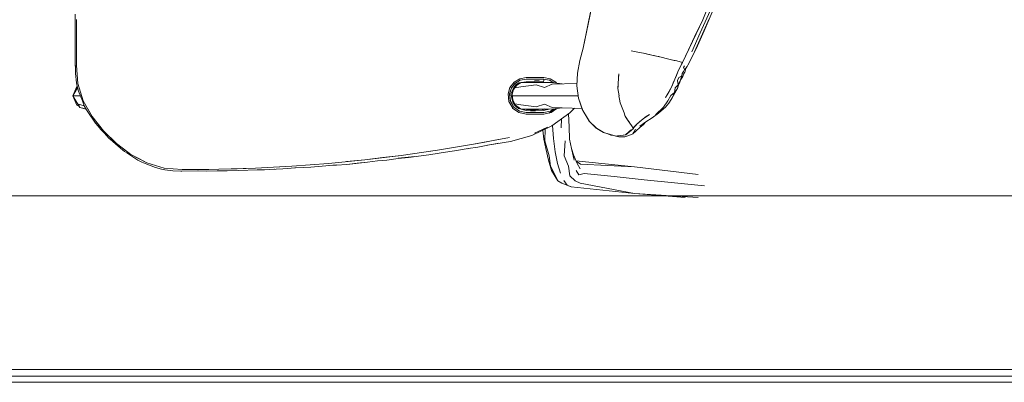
# Model space of a CAD drawing. Header units: millimetres. Extents: x 2 to 902, y -447 to 199.
# Tile 849 of 1056: x 36.64 to 38.167, y 180.925 to 181.488. Entities that reach past the tile are written whole.
import ezdxf

# ---------------------------------------------------------------- set-up
doc = ezdxf.new("R2010")
doc.units = ezdxf.units.MM
doc.header["$MEASUREMENT"] = 0
for name, color, linetype, lineweight in [('IFC-Elemento de mobília-Contorno', 152, 'Continuous', 5), ('IFC-Laje-Contorno', 134, 'Continuous', 5), ('IFC-Parede padrão-Contorno', 44, 'Continuous', 5), ('IFC-Viga-Contorno', 66, 'Continuous', 5)]:
    doc.layers.add(name, color=color, linetype=linetype, lineweight=lineweight)

msp = doc.modelspace()

# ---------------------------------------------------------------- linework, layer by layer
at = {"layer": 'IFC-Elemento de mobília-Contorno', "color": 7, "lineweight": 5}
for p, q in [((37.5138, 181.444), (37.544, 181.589)), ((37.6998, 181.4881), (37.7266, 181.5567)), ((37.5138, 181.444), (37.5265, 181.505)), ((37.6956, 181.4676), (37.7134, 181.5073)), ((37.7017, 181.4706), (37.7155, 181.5034)), ((36.7261, 181.4769), (36.7261, 181.4969)), ((36.7281, 181.4526), (36.7282, 181.4882)), ((37.6678, 181.4218), (37.6998, 181.4881)), ((37.6868, 181.4613), (37.6998, 181.4881)), ((37.6949, 181.4571), (37.7095, 181.4893)), ((36.7261, 181.4569), (36.7261, 181.4769)), ((36.7261, 181.4569), (36.7261, 181.4769)), ((36.7281, 181.4526), (36.7281, 181.4704)), ((37.6773, 181.4415), (37.6868, 181.4613)), ((37.6823, 181.4384), (37.6956, 181.4676)), ((37.6911, 181.4476), (37.7017, 181.4706)), ((36.7261, 181.4369), (36.7261, 181.4569)), ((36.7261, 181.4541), (36.7261, 181.4168)), ((36.7281, 181.4526), (36.7282, 181.4171)), ((37.509, 181.4247), (37.5138, 181.444)), ((37.6844, 181.4338), (37.6949, 181.4571)), ((37.6844, 181.4338), (37.6911, 181.4476)), ((36.7261, 181.4169), (36.7261, 181.4369)), ((36.7281, 181.4371), (36.7282, 181.4171)), ((37.5885, 181.4398), (37.6013, 181.4374)), ((37.5885, 181.4398), (37.5963, 181.4383)), ((37.5963, 181.4383), (37.6013, 181.4374)), ((37.6013, 181.4374), (37.6073, 181.4361)), ((37.6013, 181.4374), (37.6043, 181.4368)), ((37.6043, 181.4368), (37.6073, 181.4361)), ((37.6073, 181.4361), (37.6136, 181.4348)), ((37.6105, 181.4355), (37.6136, 181.4348)), ((37.6136, 181.4348), (37.6204, 181.4333)), ((37.6136, 181.4348), (37.617, 181.434)), ((37.617, 181.434), (37.6204, 181.4333)), ((37.6204, 181.4333), (37.6275, 181.4316)), ((37.6204, 181.4333), (37.624, 181.4325)), ((37.624, 181.4325), (37.6275, 181.4316)), ((37.6275, 181.4316), (37.635, 181.4299)), ((37.6275, 181.4316), (37.6313, 181.4308)), ((37.6313, 181.4308), (37.635, 181.4299)), ((37.635, 181.4299), (37.6428, 181.428)), ((37.635, 181.4299), (37.6389, 181.429)), ((37.6389, 181.429), (37.6428, 181.428)), ((37.6428, 181.428), (37.6509, 181.426)), ((37.6428, 181.428), (37.6468, 181.427)), ((37.6468, 181.427), (37.6509, 181.426)), ((37.6678, 181.4218), (37.6773, 181.4415)), ((37.6765, 181.4176), (37.6844, 181.4338)), ((36.7261, 181.4169), (36.7263, 181.4145)), ((36.7261, 181.4168), (36.7263, 181.4143)), ((36.7262, 181.417), (36.7266, 181.4047)), ((36.7282, 181.4171), (36.7292, 181.4029)), ((36.7282, 181.4171), (36.7302, 181.3889)), ((37.5053, 181.4052), (37.509, 181.4247)), ((37.6509, 181.426), (37.6592, 181.424)), ((37.6509, 181.426), (37.6551, 181.425)), ((37.6551, 181.425), (37.6592, 181.424)), ((37.6592, 181.424), (37.6678, 181.4218)), ((37.6592, 181.424), (37.6626, 181.4231)), ((37.6609, 181.4072), (37.6678, 181.4218)), ((37.6609, 181.4072), (37.663, 181.4116)), ((37.6626, 181.4231), (37.6678, 181.4218)), ((37.663, 181.4116), (37.6651, 181.416)), ((37.6651, 181.416), (37.6664, 181.4189)), ((37.6664, 181.4189), (37.6678, 181.4218)), ((37.6695, 181.4141), (37.6713, 181.4166)), ((37.6695, 181.4141), (37.671, 181.4107)), ((37.671, 181.4107), (37.6732, 181.4131)), ((37.6728, 181.4101), (37.6732, 181.4131)), ((37.6732, 181.4131), (37.6752, 181.4152)), ((37.6752, 181.4152), (37.6765, 181.4176)), ((36.7266, 181.4047), (36.7282, 181.3903)), ((36.7292, 181.4029), (36.7302, 181.3889)), ((37.4067, 181.3911), (37.4156, 181.3965)), ((37.4156, 181.3965), (37.4257, 181.3984)), ((37.4257, 181.3984), (37.4324, 181.3984)), ((37.4324, 181.3984), (37.4392, 181.3984)), ((37.4392, 181.3984), (37.4459, 181.3984)), ((37.4459, 181.3984), (37.4527, 181.3984)), ((37.4527, 181.3984), (37.4628, 181.3965)), ((37.4628, 181.3965), (37.4716, 181.3911)), ((37.5041, 181.3856), (37.5053, 181.4052)), ((37.5678, 181.3815), (37.569, 181.4039)), ((37.5685, 181.3945), (37.5688, 181.3992)), ((37.5688, 181.3992), (37.569, 181.4039)), ((37.6561, 181.3957), (37.6609, 181.4072)), ((37.6561, 181.3957), (37.6585, 181.4015)), ((37.6585, 181.4015), (37.6609, 181.4072)), ((37.6604, 181.3936), (37.6621, 181.3984)), ((37.6621, 181.3984), (37.6668, 181.4012)), ((37.6649, 181.3948), (37.6668, 181.4012)), ((37.6655, 181.3955), (37.6684, 181.4001)), ((37.6668, 181.4012), (37.6677, 181.4047)), ((37.6677, 181.4047), (37.6696, 181.4076)), ((37.6684, 181.4001), (37.6697, 181.4033)), ((37.6696, 181.4076), (37.671, 181.4107)), ((37.6697, 181.4033), (37.6714, 181.4068)), ((37.6714, 181.4068), (37.6728, 181.4101)), ((36.7225, 181.3699), (36.7285, 181.3845)), ((36.7225, 181.3699), (36.7297, 181.3823)), ((36.7282, 181.3903), (36.729, 181.3849)), ((36.729, 181.3849), (36.729, 181.3847)), ((36.729, 181.3849), (36.7311, 181.3771)), ((36.729, 181.3849), (36.729, 181.3847)), ((36.729, 181.3847), (36.729, 181.3847)), ((36.73, 181.3921), (36.73, 181.3921)), ((36.7302, 181.3889), (36.7344, 181.3755)), ((36.7302, 181.3889), (36.7385, 181.3621)), ((37.3974, 181.3731), (37.4004, 181.3829)), ((37.3999, 181.3729), (37.4027, 181.3821)), ((37.4004, 181.3829), (37.4067, 181.3911)), ((37.401, 181.3773), (37.4025, 181.3821)), ((37.4018, 181.3727), (37.4063, 181.3827)), ((37.4023, 181.3816), (37.4026, 181.3817)), ((37.4024, 181.3818), (37.4053, 181.3856)), ((37.4026, 181.3818), (37.4085, 181.3894)), ((37.4049, 181.3785), (37.4081, 181.3837)), ((37.4053, 181.3856), (37.4081, 181.3893)), ((37.406, 181.38), (37.411, 181.3864)), ((37.4063, 181.3827), (37.4102, 181.3873)), ((37.4079, 181.3824), (37.4174, 181.3837)), ((37.4081, 181.3893), (37.4162, 181.3942)), ((37.4081, 181.3837), (37.4125, 181.388)), ((37.4083, 181.3894), (37.4086, 181.3895)), ((37.4084, 181.3893), (37.4164, 181.3942)), ((37.4102, 181.3873), (37.4152, 181.3906)), ((37.4109, 181.3863), (37.4178, 181.3905)), ((37.4162, 181.3942), (37.4255, 181.396)), ((37.4164, 181.3942), (37.4257, 181.3959)), ((37.417, 181.39), (37.4262, 181.3906)), ((37.4174, 181.3837), (37.4411, 181.3869)), ((37.4178, 181.3905), (37.4256, 181.3919)), ((37.4256, 181.3919), (37.4324, 181.3919)), ((37.4257, 181.3959), (37.4324, 181.3959)), ((37.4262, 181.3906), (37.4445, 181.3906)), ((37.4324, 181.3959), (37.4392, 181.3959)), ((37.4324, 181.3919), (37.4391, 181.3919)), ((37.4384, 181.3931), (37.4455, 181.3937)), ((37.439, 181.396), (37.4458, 181.396)), ((37.4391, 181.3919), (37.4459, 181.3919)), ((37.4392, 181.3959), (37.4459, 181.3959)), ((37.4411, 181.3869), (37.4538, 181.3831)), ((37.4445, 181.3906), (37.4538, 181.3904)), ((37.4458, 181.396), (37.4525, 181.396)), ((37.4459, 181.3959), (37.4527, 181.3959)), ((37.4459, 181.3919), (37.4526, 181.3919)), ((37.4525, 181.3959), (37.4525, 181.396)), ((37.4525, 181.396), (37.4618, 181.3942)), ((37.4526, 181.3923), (37.4527, 181.3931)), ((37.4526, 181.3919), (37.4526, 181.3923)), ((37.4526, 181.3919), (37.4526, 181.3904)), ((37.4527, 181.3944), (37.4527, 181.3959)), ((37.4527, 181.3931), (37.4527, 181.3944)), ((37.4538, 181.3904), (37.4658, 181.3906)), ((37.4538, 181.3831), (37.4656, 181.3879)), ((37.4618, 181.3942), (37.4683, 181.3903)), ((37.4654, 181.3906), (37.4654, 181.392)), ((37.4654, 181.3907), (37.4815, 181.3885)), ((37.4654, 181.3879), (37.5043, 181.3893)), ((37.4716, 181.3911), (37.4727, 181.3897)), ((37.5041, 181.3856), (37.5068, 181.3662)), ((37.5678, 181.3812), (37.568, 181.3846)), ((37.5678, 181.3812), (37.5687, 181.3757)), ((37.568, 181.3846), (37.5682, 181.3879)), ((37.5682, 181.3879), (37.5683, 181.3912)), ((37.5683, 181.3912), (37.5685, 181.3948)), ((37.6418, 181.3671), (37.6513, 181.3843)), ((37.6466, 181.3757), (37.6513, 181.3843)), ((37.6513, 181.3843), (37.6561, 181.3957)), ((37.6513, 181.3843), (37.6537, 181.39)), ((37.6537, 181.39), (37.6561, 181.3957)), ((37.6555, 181.375), (37.6564, 181.3821)), ((37.6555, 181.375), (37.6601, 181.3812)), ((37.656, 181.3741), (37.6601, 181.3812)), ((37.6564, 181.3821), (37.6611, 181.3871)), ((37.6601, 181.3812), (37.6611, 181.3871)), ((37.6601, 181.3812), (37.662, 181.3867)), ((37.6604, 181.3936), (37.6611, 181.3871)), ((37.6611, 181.3871), (37.6649, 181.3948)), ((37.662, 181.3867), (37.6655, 181.3955)), ((37.662, 181.3867), (37.6638, 181.3911)), ((37.6638, 181.3911), (37.6655, 181.3955)), ((36.7225, 181.3699), (36.7251, 181.3699)), ((36.7225, 181.3699), (36.7286, 181.3553)), ((36.7225, 181.3699), (36.7329, 181.352)), ((36.7251, 181.3699), (36.7325, 181.3699)), ((36.7311, 181.3771), (36.737, 181.362)), ((36.7325, 181.3699), (36.7339, 181.3699)), ((36.7344, 181.3755), (36.7385, 181.3621)), ((37.3974, 181.3731), (37.3986, 181.3611)), ((37.3996, 181.3727), (37.401, 181.3773)), ((37.3996, 181.3727), (37.4007, 181.362)), ((37.3999, 181.3729), (37.401, 181.362)), ((37.3999, 181.3699), (37.4002, 181.3699)), ((37.4018, 181.3727), (37.4046, 181.3602)), ((37.4018, 181.3727), (37.4037, 181.3652)), ((37.4037, 181.3724), (37.406, 181.38)), ((37.4037, 181.3724), (37.4047, 181.3632)), ((37.404, 181.3699), (37.4256, 181.3699)), ((37.4256, 181.3699), (37.4448, 181.3699)), ((37.4448, 181.3699), (37.4555, 181.3699)), ((37.4555, 181.3699), (37.4891, 181.3699)), ((37.4891, 181.3699), (37.5062, 181.3699)), ((37.5068, 181.3662), (37.5131, 181.3477)), ((37.5068, 181.3662), (37.5105, 181.3554)), ((37.5068, 181.3662), (37.5134, 181.3471)), ((37.5687, 181.3757), (37.5696, 181.3699)), ((37.5695, 181.3701), (37.5704, 181.3645)), ((37.6418, 181.3671), (37.6466, 181.3757)), ((37.6451, 181.362), (37.6498, 181.3702)), ((37.6467, 181.3584), (37.652, 181.367)), ((37.6467, 181.3584), (37.6517, 181.366)), ((37.6498, 181.3702), (37.6555, 181.375)), ((37.6517, 181.366), (37.656, 181.3741)), ((37.6517, 181.366), (37.656, 181.3741)), ((37.652, 181.367), (37.6555, 181.375)), ((36.7286, 181.3553), (36.7317, 181.354)), ((36.7313, 181.3569), (36.7329, 181.352)), ((36.7313, 181.3569), (36.74, 181.3544)), ((36.7329, 181.352), (36.7426, 181.3499)), ((36.7329, 181.352), (36.7429, 181.3493)), ((36.737, 181.362), (36.74, 181.3544)), ((36.7385, 181.3621), (36.7522, 181.3376)), ((36.74, 181.3545), (36.74, 181.3544)), ((36.74, 181.3545), (36.7402, 181.3541)), ((36.74, 181.3545), (36.74, 181.3545)), ((36.74, 181.3545), (36.7434, 181.3483)), ((36.74, 181.3545), (36.74, 181.3545)), ((36.74, 181.3545), (36.74, 181.3544)), ((37.3986, 181.3611), (37.4046, 181.3507)), ((37.4007, 181.362), (37.4061, 181.3527)), ((37.401, 181.362), (37.4063, 181.3525)), ((37.4029, 181.3582), (37.4032, 181.3581)), ((37.4037, 181.3652), (37.4064, 181.3587)), ((37.4045, 181.3508), (37.4141, 181.3438)), ((37.4046, 181.3602), (37.4084, 181.3544)), ((37.4047, 181.3632), (37.4092, 181.3553)), ((37.4063, 181.3525), (37.4151, 181.3461)), ((37.4064, 181.3587), (37.4109, 181.3531)), ((37.4079, 181.3575), (37.4174, 181.3562)), ((37.4084, 181.3544), (37.4137, 181.35)), ((37.4092, 181.3553), (37.4166, 181.3499)), ((37.4174, 181.3562), (37.4411, 181.353)), ((37.4411, 181.353), (37.4538, 181.3568)), ((37.4538, 181.3568), (37.4656, 181.352)), ((37.4656, 181.352), (37.5123, 181.3503)), ((37.4658, 181.3492), (37.4815, 181.3514)), ((37.4933, 181.3433), (37.5005, 181.3507)), ((37.4934, 181.3434), (37.5005, 181.3507)), ((37.5105, 181.3554), (37.5131, 181.3477)), ((37.5703, 181.3654), (37.5713, 181.3589)), ((37.5704, 181.3645), (37.5713, 181.3589)), ((37.5713, 181.3589), (37.5733, 181.3537)), ((37.5733, 181.3537), (37.5753, 181.3485)), ((37.6259, 181.3404), (37.6384, 181.3521)), ((37.6309, 181.3429), (37.6416, 181.3525)), ((37.6384, 181.3521), (37.6451, 181.362)), ((37.6416, 181.3525), (37.6467, 181.3584)), ((36.7434, 181.3483), (36.7475, 181.342)), ((36.7454, 181.3498), (36.7522, 181.3376)), ((36.7475, 181.342), (36.7541, 181.3322)), ((36.7522, 181.3376), (36.7609, 181.3265)), ((36.7522, 181.3376), (36.7697, 181.3155)), ((37.4137, 181.35), (37.4256, 181.3474)), ((37.4137, 181.35), (37.4163, 181.3496)), ((37.4141, 181.3438), (37.4257, 181.3413)), ((37.4151, 181.3461), (37.4257, 181.3438)), ((37.4166, 181.3499), (37.4256, 181.3479)), ((37.4166, 181.3499), (37.4262, 181.3492)), ((37.4256, 181.3479), (37.4324, 181.3479)), ((37.4257, 181.3438), (37.4324, 181.3438)), ((37.4257, 181.3413), (37.4324, 181.3413)), ((37.4262, 181.3492), (37.4445, 181.3492)), ((37.4322, 181.3468), (37.4399, 181.3467)), ((37.4324, 181.3479), (37.4391, 181.3479)), ((37.4324, 181.3438), (37.4392, 181.3438)), ((37.4324, 181.3413), (37.4392, 181.3413)), ((37.4391, 181.3479), (37.4459, 181.3479)), ((37.4392, 181.3438), (37.4459, 181.3438)), ((37.4392, 181.3413), (37.4459, 181.3413)), ((37.4445, 181.3492), (37.4538, 181.3495)), ((37.4459, 181.3479), (37.4526, 181.3479)), ((37.4459, 181.3438), (37.4527, 181.3438)), ((37.4459, 181.3413), (37.4527, 181.3413)), ((37.4506, 181.3479), (37.4506, 181.3492)), ((37.4526, 181.3479), (37.4594, 181.3494)), ((37.4526, 181.3474), (37.4614, 181.3493)), ((37.4527, 181.3438), (37.4633, 181.3461)), ((37.4527, 181.3413), (37.4643, 181.3438)), ((37.4528, 181.3495), (37.4528, 181.3492)), ((37.4528, 181.3495), (37.4529, 181.348)), ((37.4538, 181.3495), (37.4658, 181.3492)), ((37.4612, 181.3431), (37.4622, 181.3438)), ((37.4613, 181.3432), (37.4676, 181.3473)), ((37.4622, 181.3438), (37.4649, 181.3456)), ((37.4633, 181.3461), (37.4679, 181.3495)), ((37.4643, 181.3438), (37.4731, 181.3502)), ((37.4649, 181.3456), (37.4676, 181.3473)), ((37.4652, 181.3233), (37.4934, 181.3434)), ((37.4652, 181.3233), (37.4933, 181.3433)), ((37.4655, 181.346), (37.4655, 181.3459)), ((37.4676, 181.3473), (37.4711, 181.35)), ((37.4676, 181.3473), (37.4701, 181.3493)), ((37.4701, 181.3493), (37.4709, 181.35)), ((37.4911, 181.3418), (37.4923, 181.3218)), ((37.5134, 181.3471), (37.5236, 181.33)), ((37.5172, 181.3408), (37.5175, 181.3403)), ((37.5175, 181.3403), (37.523, 181.3308)), ((37.5753, 181.3485), (37.5773, 181.3433)), ((37.5773, 181.3433), (37.5793, 181.3379)), ((37.5793, 181.3381), (37.581, 181.3355)), ((37.5795, 181.3377), (37.5797, 181.3374)), ((37.5797, 181.3374), (37.5849, 181.3296)), ((37.581, 181.3355), (37.5828, 181.3328)), ((37.6068, 181.3341), (37.6167, 181.3411)), ((37.6068, 181.3341), (37.6118, 181.3376)), ((37.6112, 181.3297), (37.621, 181.3358)), ((37.6118, 181.3376), (37.6167, 181.3411)), ((37.621, 181.3358), (37.6309, 181.3429)), ((36.7541, 181.3322), (36.7572, 181.3276)), ((36.7572, 181.3276), (36.7613, 181.3226)), ((36.7609, 181.3265), (36.7697, 181.3155)), ((36.7613, 181.3226), (36.7657, 181.3179)), ((37.4341, 181.3084), (37.4652, 181.3233)), ((37.4382, 181.3121), (37.4588, 181.3214)), ((37.4661, 181.324), (37.4677, 181.3038)), ((37.4796, 181.3202), (37.4803, 181.3341)), ((37.4923, 181.3218), (37.4928, 181.3027)), ((37.5221, 181.3325), (37.523, 181.3308)), ((37.5221, 181.3325), (37.523, 181.3308)), ((37.523, 181.3308), (37.5345, 181.3197)), ((37.5236, 181.33), (37.5343, 181.3198)), ((37.5828, 181.3328), (37.5846, 181.3302)), ((37.5846, 181.3302), (37.5863, 181.3275)), ((37.5863, 181.3275), (37.5889, 181.3237)), ((37.5889, 181.3237), (37.5914, 181.3199)), ((37.5914, 181.3199), (37.5971, 181.3259)), ((37.5914, 181.3199), (37.5938, 181.3224)), ((37.5915, 181.32), (37.592, 181.3191)), ((37.5938, 181.3224), (37.5954, 181.3241)), ((37.5954, 181.3241), (37.5971, 181.3259)), ((37.5963, 181.3157), (37.6018, 181.3206)), ((37.5971, 181.3259), (37.6068, 181.3341)), ((37.5971, 181.3259), (37.602, 181.33)), ((37.6016, 181.3227), (37.6112, 181.3297)), ((37.6018, 181.3206), (37.6073, 181.3255)), ((37.602, 181.33), (37.6068, 181.3341)), ((37.6073, 181.3255), (37.6113, 181.3297)), ((36.7657, 181.3179), (36.7728, 181.3102)), ((36.7697, 181.3155), (36.7797, 181.3057)), ((36.7697, 181.3155), (36.7898, 181.2959)), ((36.7708, 181.3123), (36.7782, 181.304)), ((36.7708, 181.3123), (36.7782, 181.304)), ((36.7797, 181.3057), (36.7898, 181.2959)), ((37.3439, 181.2948), (37.3997, 181.3052)), ((37.3742, 181.3005), (37.3997, 181.3052)), ((37.401, 181.299), (37.4341, 181.3084)), ((37.4516, 181.3168), (37.453, 181.3027)), ((37.4546, 181.3001), (37.4552, 181.3185)), ((37.5345, 181.3197), (37.5352, 181.319)), ((37.5345, 181.3197), (37.5447, 181.3135)), ((37.5352, 181.319), (37.5453, 181.3131)), ((37.5447, 181.3135), (37.545, 181.3134)), ((37.5447, 181.3135), (37.5449, 181.3135)), ((37.5453, 181.3131), (37.5651, 181.3073)), ((37.5475, 181.3125), (37.5509, 181.3112)), ((37.5509, 181.3112), (37.5567, 181.3089)), ((37.5548, 181.3104), (37.5648, 181.3073)), ((37.5567, 181.3089), (37.56, 181.3088)), ((37.5648, 181.3073), (37.5692, 181.3063)), ((37.5651, 181.3073), (37.5802, 181.3092)), ((37.567, 181.3077), (37.5722, 181.3084)), ((37.5692, 181.3063), (37.5749, 181.3062)), ((37.5722, 181.3084), (37.5759, 181.3089)), ((37.5749, 181.3062), (37.5788, 181.3065)), ((37.5759, 181.3089), (37.5795, 181.3095)), ((37.5788, 181.3065), (37.585, 181.3082)), ((37.5795, 181.3095), (37.5851, 181.3144)), ((37.5802, 181.3092), (37.592, 181.3191)), ((37.585, 181.3082), (37.5908, 181.3111)), ((37.5851, 181.3144), (37.5883, 181.3171)), ((37.5908, 181.3111), (37.5963, 181.3157)), ((37.5908, 181.3111), (37.5926, 181.3135)), ((37.5913, 181.3198), (37.5914, 181.3199)), ((37.5926, 181.3135), (37.5949, 181.318)), ((36.7782, 181.304), (36.7836, 181.2994)), ((36.7782, 181.304), (36.7837, 181.2993)), ((36.78, 181.3027), (36.7882, 181.2953)), ((36.7882, 181.2953), (36.796, 181.2885)), ((36.7898, 181.2959), (36.8123, 181.279)), ((36.7898, 181.2959), (36.8011, 181.2875)), ((37.2878, 181.2855), (37.3439, 181.2948)), ((37.2878, 181.2855), (37.3158, 181.2901)), ((37.3158, 181.2901), (37.3439, 181.2948)), ((37.3356, 181.2882), (37.3504, 181.2903)), ((37.3439, 181.2948), (37.359, 181.2976)), ((37.3504, 181.2903), (37.3659, 181.2932)), ((37.359, 181.2976), (37.3742, 181.3005)), ((37.3657, 181.2932), (37.401, 181.299)), ((37.3657, 181.2932), (37.3754, 181.2948)), ((37.3659, 181.2932), (37.3833, 181.2962)), ((37.3754, 181.2948), (37.401, 181.299)), ((37.453, 181.3027), (37.4559, 181.2883)), ((37.4546, 181.3001), (37.4611, 181.2768)), ((37.4677, 181.3038), (37.4704, 181.2832)), ((37.4845, 181.2768), (37.486, 181.3001)), ((37.4928, 181.3027), (37.4959, 181.2883)), ((36.796, 181.2885), (36.8023, 181.2836)), ((36.8011, 181.2875), (36.8123, 181.279)), ((36.8023, 181.2836), (36.8059, 181.2813)), ((36.8059, 181.2813), (36.8169, 181.2744)), ((36.8123, 181.279), (36.8371, 181.2658)), ((36.8123, 181.279), (36.8247, 181.2724)), ((36.8169, 181.2744), (36.8232, 181.2703)), ((37.1753, 181.2706), (37.2316, 181.2774)), ((37.2034, 181.274), (37.2316, 181.2774)), ((37.2268, 181.273), (37.2529, 181.2757)), ((37.2269, 181.2726), (37.2428, 181.2744)), ((37.2269, 181.2726), (37.2428, 181.2744)), ((37.2316, 181.2774), (37.2878, 181.2855)), ((37.2428, 181.2744), (37.2746, 181.2781)), ((37.2428, 181.2744), (37.2587, 181.2763)), ((37.2587, 181.2763), (37.2746, 181.2781)), ((37.2597, 181.2814), (37.2878, 181.2855)), ((37.2746, 181.2781), (37.2904, 181.2807)), ((37.2746, 181.2781), (37.2904, 181.2807)), ((37.2904, 181.2807), (37.2968, 181.2817)), ((37.2968, 181.2817), (37.3141, 181.2845)), ((37.3141, 181.2845), (37.3356, 181.2882)), ((37.3338, 181.2879), (37.3362, 181.2883)), ((37.334, 181.2879), (37.3361, 181.2883)), ((37.4559, 181.2883), (37.4599, 181.2701)), ((37.4611, 181.2768), (37.4634, 181.2609)), ((37.4704, 181.2832), (37.4741, 181.265)), ((37.4845, 181.2768), (37.4914, 181.2609)), ((37.4959, 181.2883), (37.4998, 181.2701)), ((37.4959, 181.2883), (37.4989, 181.2785)), ((37.4989, 181.2785), (37.5046, 181.2651)), ((36.8232, 181.2703), (36.8293, 181.267)), ((36.8247, 181.2724), (36.8371, 181.2658)), ((36.8293, 181.267), (36.8369, 181.2641)), ((36.8369, 181.2641), (36.8503, 181.2589)), ((36.8371, 181.2658), (36.8639, 181.2575)), ((36.8371, 181.2658), (36.8505, 181.2616)), ((36.8503, 181.2589), (36.8596, 181.256)), ((36.8505, 181.2616), (36.8639, 181.2575)), ((37.0054, 181.2576), (37.0621, 181.2607)), ((37.0054, 181.2576), (37.0338, 181.2592)), ((37.0338, 181.2592), (37.0621, 181.2607)), ((37.0621, 181.2607), (37.1187, 181.265)), ((37.0621, 181.2607), (37.0904, 181.2628)), ((37.0675, 181.2582), (37.0915, 181.2593)), ((37.0904, 181.2628), (37.1187, 181.265)), ((37.0915, 181.2593), (37.1089, 181.2606)), ((37.1089, 181.2606), (37.1313, 181.2627)), ((37.1187, 181.265), (37.1753, 181.2706)), ((37.1195, 181.2616), (37.1314, 181.2624)), ((37.1314, 181.2624), (37.1474, 181.2634)), ((37.147, 181.2678), (37.1753, 181.2706)), ((37.1474, 181.2634), (37.1792, 181.2671)), ((37.1474, 181.2634), (37.1633, 181.2652)), ((37.1633, 181.2652), (37.1792, 181.2671)), ((37.1753, 181.2706), (37.2034, 181.274)), ((37.1792, 181.2671), (37.1951, 181.2689)), ((37.1792, 181.2671), (37.1951, 181.2689)), ((37.1951, 181.2689), (37.2093, 181.2703)), ((37.2093, 181.2703), (37.2269, 181.2726)), ((37.4599, 181.2701), (37.4649, 181.2541)), ((37.4634, 181.2609), (37.471, 181.2457)), ((37.4741, 181.265), (37.4786, 181.25)), ((37.4914, 181.2609), (37.493, 181.2457)), ((37.5028, 181.2692), (37.5938, 181.2598)), ((37.5032, 181.2685), (37.5096, 181.2639)), ((37.5046, 181.2651), (37.5095, 181.2566)), ((37.5096, 181.2639), (37.5938, 181.2598)), ((37.5938, 181.2598), (37.6923, 181.248)), ((36.8596, 181.256), (36.865, 181.2552)), ((36.8639, 181.2575), (36.8779, 181.2564)), ((36.8639, 181.2575), (36.8919, 181.2554)), ((36.865, 181.2552), (36.8775, 181.2536)), ((36.8775, 181.2536), (36.8912, 181.2531)), ((36.8779, 181.2564), (36.8919, 181.2554)), ((36.89, 181.2531), (36.8916, 181.2529)), ((36.89, 181.2531), (36.8916, 181.2529)), ((36.8916, 181.2529), (36.9169, 181.2534)), ((36.8919, 181.2554), (36.9487, 181.2559)), ((36.8919, 181.2554), (36.9178, 181.2556)), ((36.9159, 181.2534), (36.9293, 181.2531)), ((36.9178, 181.2556), (36.9332, 181.2557)), ((36.9293, 181.2531), (36.9461, 181.2533)), ((36.9332, 181.2557), (36.9487, 181.2559)), ((36.9461, 181.2533), (36.9619, 181.2535)), ((36.9487, 181.2559), (37.0054, 181.2576)), ((36.9487, 181.2559), (36.977, 181.2568)), ((36.9619, 181.2535), (36.9796, 181.254)), ((36.977, 181.2568), (37.0054, 181.2576)), ((36.9796, 181.254), (37.008, 181.2548)), ((37.008, 181.2548), (37.0195, 181.255)), ((37.0195, 181.255), (37.0356, 181.2561)), ((37.0195, 181.255), (37.0351, 181.256)), ((37.0275, 181.2556), (37.0482, 181.2568)), ((37.0482, 181.2568), (37.0675, 181.2582)), ((37.0666, 181.2581), (37.0677, 181.2582)), ((37.4649, 181.2541), (37.4747, 181.2381)), ((37.471, 181.2457), (37.4747, 181.2381)), ((37.493, 181.2457), (37.5014, 181.2381)), ((37.503, 181.2541), (37.5071, 181.2471)), ((37.5071, 181.2471), (37.5153, 181.2493)), ((37.5153, 181.2493), (37.562, 181.2445)), ((37.562, 181.2445), (37.6088, 181.2397)), ((37.4747, 181.2381), (37.481, 181.2346)), ((37.481, 181.2346), (37.4952, 181.2286)), ((37.4837, 181.2386), (37.4893, 181.2314)), ((37.4893, 181.2314), (37.4952, 181.2286)), ((37.4952, 181.2286), (37.5936, 181.2185)), ((37.5014, 181.2381), (37.5094, 181.2346)), ((37.5094, 181.2346), (37.5936, 181.2185)), ((37.6088, 181.2397), (37.6555, 181.2349)), ((37.6555, 181.2349), (37.7022, 181.2301)), ((37.5936, 181.2185), (37.6921, 181.2121)), ((37.5936, 181.2185), (37.672, 181.2121))]:
    msp.add_line(p, q, dxfattribs=at)
at = {"layer": 'IFC-Laje-Contorno', "color": 7, "lineweight": 5}
msp.add_line((36.2771, 180.9252), (42.9061, 180.9252), dxfattribs=at)
msp.add_line((36.2771, 180.9252), (42.9061, 180.9252), dxfattribs=at)
at = {"layer": 'IFC-Parede padrão-Contorno', "color": 7, "lineweight": 5}
for p, q in [((36.2971, 180.9452), (40.2099, 180.9452)), ((36.2971, 180.9252), (38.9933, 180.9252))]:
    msp.add_line(p, q, dxfattribs=at)
at = {"layer": 'IFC-Viga-Contorno', "color": 7, "lineweight": 5}
for p, q in [((36.2771, 181.2145), (38.3055, 181.2145)), ((36.2971, 181.2145), (37.6424, 181.2145)), ((37.6548, 181.2145), (38.3055, 181.2145)), ((36.2771, 180.9345), (42.9061, 180.9345))]:
    msp.add_line(p, q, dxfattribs=at)

doc.saveas('drawing.dxf')
